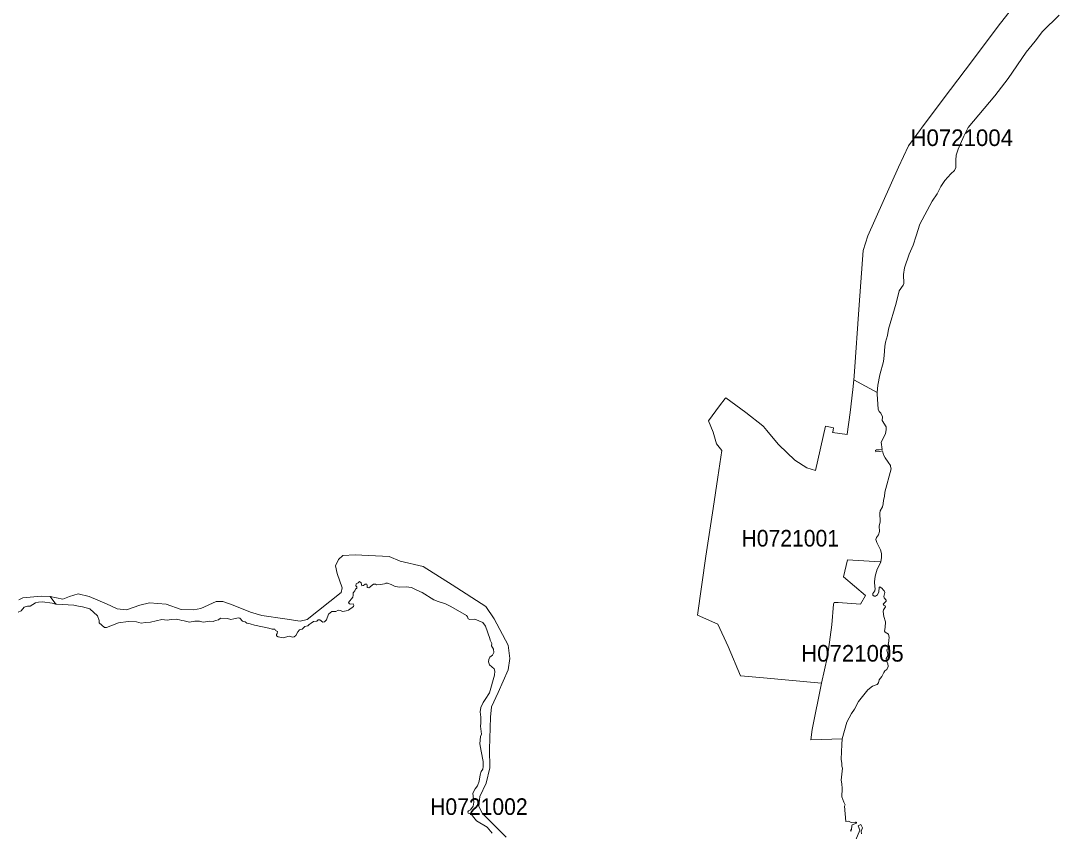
# Model space of a CAD drawing. Extents: x 369010 to 739155, y 6377141 to 6616555.
# Drawn here: x 392165 to 398410, y 6446383 to 6451258 of the extents above; entities that cross this region are included whole.
import ezdxf
from ezdxf.enums import TextEntityAlignment as Align

# ---------------------------------------------------------------- set-up
doc = ezdxf.new("R2010")
doc.units = 0
doc.header["$LTSCALE"] = 40
doc.layers.add('1', color=7, linetype='Continuous', lineweight=13)
doc.layers.add('2', color=7, linetype='Continuous')

msp = doc.modelspace()

# ---------------------------------------------------------------- linework, layer by layer
at = {"layer": '1'}
for points in [[(396819.68, 6448614.39), (396892.67, 6448568.54), (396944.8, 6448552.65), (397004.55, 6448819.28), (397023.58, 6448815.47), (397052.05, 6448809.68), (397047.91, 6448783.03), (397047.58, 6448781.54), (397135.29, 6448770.13), (397135.46, 6448770.62), (397153.5, 6448901.37), (397168.73, 6449040.23), (397175.18, 6449098.98), (397177.66, 6449120.66), (397206.3, 6449550.31), (397231.45, 6449876.02), (397258.93, 6449963.91), (397443.46, 6450377.33), (397504.2, 6450505.27), (397604, 6450641.81), (397755.27, 6450843.72), (397888.17, 6451018.99), (398042.75, 6451224.71), (398158.61, 6451373.17)], [(398158.61, 6451373.17), (398042.75, 6451224.71), (397888.17, 6451018.99), (397755.27, 6450843.72), (397604, 6450641.81), (397504.2, 6450505.27), (397443.46, 6450377.33), (397258.93, 6449963.91), (397231.45, 6449876.02), (397206.3, 6449550.31), (397177.66, 6449120.66), (397175.18, 6449098.98), (397175.68, 6449098.65), (397316.02, 6449022.35), (397319.33, 6449065.38), (397331.09, 6449128.28), (397352.6, 6449207.88), (397357.73, 6449244.96), (397361.37, 6449298.58), (397366.01, 6449325.39), (397377.26, 6449364.78), (397384.21, 6449402.35), (397429.73, 6449558.92), (397447.93, 6449633.23), (397471.1, 6449666.99), (397474.74, 6449678.25), (397473.75, 6449731.21), (397479.05, 6449771.92), (397506.85, 6449854.84), (397531.51, 6449908.79), (397550.38, 6449964.73), (397570.9, 6450034.41), (397646.7, 6450173.43), (397675.33, 6450217.46), (397699, 6450261.65), (397722.83, 6450297.07), (397759.24, 6450338.11), (397781.09, 6450358.3), (397788.04, 6450375.51), (397787.38, 6450418.54), (397789.7, 6450449.16), (397802.28, 6450485.24), (397836.7, 6450564.02), (397863.51, 6450615), (398022.06, 6450807.15), (398102.83, 6450911.25), (398211.24, 6451069.97), (398265.52, 6451135.18), (398309.88, 6451193.1), (398410.17, 6451291.25)], [(397157.14, 6446382.23), (397158.63, 6446384.88), (397154, 6446390.18), (397160.62, 6446394.48), (397162.93, 6446415.17), (397164.09, 6446421.95), (397191.9, 6446432.88), (397190.9, 6446437.68), (397186.43, 6446436.85), (397184.45, 6446437.51), (397158.63, 6446436.35), (397142.91, 6446443.3), (397126.52, 6446441.48), (397119.41, 6446533.5), (397123.05, 6446542.77), (397113.94, 6446559.16), (397103.35, 6446589.94), (397105.01, 6446641.41), (397102.69, 6446668.22), (397098.72, 6446691.56), (397106.99, 6446762.56), (397103.68, 6446775.64), (397103.68, 6446790.7), (397099.71, 6446817.84), (397103.35, 6446905.39), (397104.18, 6446939.15), (396915.34, 6446932.37), (396924.44, 6446994.76), (396979.72, 6447274.13), (396609.82, 6447307.07), (396492.64, 6447317.33), (396419.32, 6447493.92), (396356.6, 6447628.64), (396234.46, 6447682.1), (396285.6, 6448037.27), (396328.3, 6448325.25), (396356.6, 6448513.59), (396380.93, 6448673.97), (396348.49, 6448712.7), (396329.12, 6448784.03), (396301.65, 6448851.88), (396366.53, 6448941.26), (396401.12, 6448985.45), (396404.43, 6448989.42), (396526.07, 6448902.03), (396627.03, 6448821.93), (396627.2, 6448821.76), (396628.85, 6448820.44), (396629.35, 6448820.11), (396631.5, 6448818.29), (396651.69, 6448794.12), (396651.86, 6448793.96), (396720.54, 6448711.87), (396720.54, 6448711.87), (396724.84, 6448706.74), (396819.68, 6448614.39)], [(392153.79, 6447775.28), (392177.79, 6447786.37), (392286.85, 6447797.46), (392341.47, 6447794.81), (392418.26, 6447779.09), (392456.99, 6447795.64), (392510.62, 6447810.53), (392577.15, 6447795.64), (392680.75, 6447751.28), (392743.65, 6447721.66), (392800.91, 6447716.03), (392880.52, 6447743.83), (392938.77, 6447756.74), (393038.57, 6447749.46), (393129.27, 6447718.02), (393203.25, 6447716.03), (393247.61, 6447723.48), (393339.96, 6447764.19), (393380.67, 6447766.01), (393441.74, 6447743.83), (393547.17, 6447701.3), (393615.52, 6447680.94), (393752.39, 6447660.59), (393845.57, 6447647.68), (393888.11, 6447656.95), (394091.51, 6447819.8), (394097.14, 6447847.44), (394067.51, 6447932.67), (394058.24, 6447980.67), (394074.96, 6448017.74), (394100.78, 6448041.74), (394176.58, 6448045.38), (394380.31, 6448035.62), (394446.68, 6448007.15), (394585.54, 6447975.71), (394758.99, 6447865.15), (394961.07, 6447735.73), (395011.55, 6447659.92), (395096.62, 6447502.03), (395106.21, 6447423.09), (395096.62, 6447353.58), (395036.7, 6447217.86), (394995.66, 6447132.63), (394989.37, 6447069.41), (394983.08, 6446876.92), (394986.22, 6446765.04), (394964.21, 6446673.52), (394926.31, 6446591.43), (394920.02, 6446531.52), (394942.03, 6446490.31), (395039.85, 6446392.49), (395084.04, 6446348.31)], [(394176.58, 6448045.38), (394100.78, 6448041.74), (394074.96, 6448017.74), (394058.24, 6447980.67), (394067.51, 6447932.67), (394097.14, 6447847.44), (394091.51, 6447819.8), (393888.11, 6447656.95), (393845.57, 6447647.68), (393752.39, 6447660.59), (393615.52, 6447680.94), (393547.17, 6447701.3), (393441.74, 6447743.83), (393380.67, 6447766.01), (393339.96, 6447764.19), (393247.61, 6447723.48), (393203.25, 6447716.03), (393129.27, 6447718.02), (393038.57, 6447749.46), (392938.77, 6447756.74), (392880.52, 6447743.83), (392800.91, 6447716.03), (392743.65, 6447721.66), (392680.75, 6447751.28), (392577.15, 6447795.64), (392510.62, 6447810.53), (392456.99, 6447795.64), (392418.26, 6447779.09), (392341.47, 6447794.81), (392375.73, 6447749.63), (392381.19, 6447748.14), (392483.8, 6447742.84), (392512.11, 6447736.72), (392536.27, 6447733.57), (392580.62, 6447721), (392626.97, 6447677.96), (392635.57, 6447649.99), (392635.74, 6447636.92), (392668.67, 6447609.11), (392680.09, 6447608.45), (392752.91, 6447636.09), (392810.67, 6447644.37), (392860.16, 6447641.88), (392888.3, 6447634.77), (392915.6, 6447639.07), (392945.89, 6447640.23), (393013.75, 6447656.12), (393045.52, 6447652.64), (393069.19, 6447657.11), (393100.14, 6447658.27), (393120, 6447654.79), (393132.91, 6447650.49), (393147.64, 6447649.66), (393180.08, 6447641.06), (393212.35, 6447647.84), (393239, 6447647.35), (393262.17, 6447640.73), (393301.23, 6447646.02), (393322.58, 6447645.69), (393336.15, 6447651.15), (393353.53, 6447655.12), (393366.77, 6447664.06), (393408.47, 6447662.57), (393428.83, 6447657.61), (393445.71, 6447659.92), (393474.35, 6447667.21), (393482.29, 6447665.39), (393498.18, 6447646.85), (393514.07, 6447642.22), (393523.5, 6447633.94), (393544.85, 6447630.46), (393571.17, 6447623.02), (393657.72, 6447604.48), (393676.92, 6447598.19), (393692.31, 6447598.36), (393697.78, 6447589.75), (393708.7, 6447584.45), (393707.54, 6447572.7), (393702.91, 6447566.58), (393703.57, 6447558.64), (393712.34, 6447552.02), (393743.62, 6447546.39), (393779.87, 6447557.15), (393798.9, 6447551.52), (393808.5, 6447551.68), (393818.59, 6447561.45), (393830.34, 6447582.96), (393840.61, 6447595.21), (393857.49, 6447599.35), (393872.38, 6447614.41), (393891.25, 6447618.22), (393899.86, 6447626.99), (393911.61, 6447633.94), (393925.34, 6447644.2), (393944.87, 6447647.35), (393952.82, 6447654.3), (393964.07, 6447653.97), (393980.95, 6447641.39), (393990.88, 6447643.37), (394002.97, 6447654.63)], [(395084.04, 6446348.31), (395039.85, 6446392.49), (394942.03, 6446490.31), (394920.02, 6446531.52), (394926.31, 6446591.43), (394964.21, 6446673.52), (394986.22, 6446765.04), (394983.08, 6446876.92), (394989.37, 6447069.41), (394995.66, 6447132.63), (395036.7, 6447217.86), (395096.62, 6447353.58), (395106.21, 6447423.09), (395096.62, 6447502.03), (395011.55, 6447659.92), (394961.07, 6447735.73), (394758.99, 6447865.15), (394585.54, 6447975.71), (394446.68, 6448007.15), (394380.31, 6448035.62), (394176.58, 6448045.38)], [(394002.97, 6447654.63), (394015.87, 6447688.39), (394034.91, 6447704.94), (394059.9, 6447705.77), (394073.3, 6447712.39), (394085.72, 6447711.23), (394102.27, 6447705.77), (394122.62, 6447708.09), (394136.36, 6447713.55), (394165.82, 6447735.89), (394168.14, 6447743.67), (394163.5, 6447750.79), (394146.29, 6447750.12), (394139.18, 6447753.6), (394135.7, 6447758.4), (394161.85, 6447791.17), (394164.66, 6447803.42), (394164.66, 6447817.48), (394174.92, 6447829.4), (394178.07, 6447839.99), (394185.35, 6447845.79), (394185.02, 6447853.23), (394180.39, 6447859.85), (394181.05, 6447870.78), (394193.29, 6447878.22), (394202.73, 6447884.51), (394211.33, 6447877.89), (394216.47, 6447859.85), (394226.56, 6447861.84), (394235.66, 6447869.78), (394245.43, 6447869.29), (394248.74, 6447861.51), (394247.58, 6447848.43), (394257.34, 6447847.27), (394287.14, 6447868.46), (394297.73, 6447869.29), (394305.18, 6447865.81), (394330.17, 6447867.3), (394339.6, 6447870.11), (394352.18, 6447871.27), (394359.96, 6447875.08), (394370.22, 6447875.08), (394391.73, 6447867.63), (394416.89, 6447854.72), (394444.7, 6447850.92), (394483.59, 6447852.9), (394515.37, 6447848.93), (394546.31, 6447832.88), (394578.26, 6447819.97), (394648.76, 6447775.94), (394674.25, 6447765.35), (394718.27, 6447752.11), (394751.04, 6447735.56), (394844.72, 6447681.11), (394852.17, 6447672.01), (394854.98, 6447661.41), (394865.57, 6447655.95), (394895.69, 6447659.43), (394943.69, 6447638.74), (394960.57, 6447617.06), (394986.22, 6447542.91), (394987.88, 6447532.82), (394997.64, 6447512.63), (394996.49, 6447499.05), (395007.74, 6447479.03), (395008.9, 6447458.51), (395001.45, 6447442.95), (394986.56, 6447430.04), (394979.94, 6447416.96), (394977.12, 6447402.07), (394983.08, 6447383.37), (395011.05, 6447359.87), (395015.19, 6447345.63), (395014.03, 6447321.3), (394983.08, 6447215.71), (394958.75, 6447175), (394945.35, 6447157.29), (394930.95, 6447127.17), (394928.63, 6447102.51), (394932.1, 6447068.74), (394931.61, 6447034.15), (394928.96, 6447016.11), (394934.75, 6446966.63), (394929.29, 6446952.23), (394926.64, 6446909.36), (394933.59, 6446864.02), (394945.01, 6446801.95), (394945.84, 6446771.83), (394943.86, 6446757.6), (394933.76, 6446742.37), (394927.31, 6446721.85), (394922.01, 6446684.28), (394912.58, 6446656.47), (394897.68, 6446637.61), (394883.45, 6446611.62), (394889.74, 6446558.66), (394886.09, 6446534.33), (394868.55, 6446511.99), (394858.29, 6446507.02), (394853.99, 6446499.41)], [(392150.15, 6447701.96), (392167.36, 6447708.91), (392185.73, 6447730.93), (392204.43, 6447736.88), (392220.49, 6447737.21), (392254.25, 6447756.25), (392272.46, 6447761.05), (392296.12, 6447762.37), (392354.55, 6447755.75), (392375.73, 6447749.63), (392341.47, 6447794.81), (392286.85, 6447797.46), (392177.79, 6447786.37), (392153.79, 6447775.28)], [(394853.99, 6446499.41), (394855.15, 6446491.63), (394868.05, 6446488.82), (394876.5, 6446484.68), (394888.91, 6446466.14), (394906.29, 6446446.12), (394968.85, 6446407.72), (395000.13, 6446371.14)], [(397220.03, 6446368.66), (397218.21, 6446384.05), (397226.65, 6446404.91), (397217.88, 6446424.11), (397201.16, 6446415.67), (397211.92, 6446389.35), (397186.1, 6446332.42)]]:
    msp.add_lwpolyline(points, dxfattribs=at)
for points in [[(397175.18, 6449098.98), (397168.73, 6449040.23), (397153.5, 6448901.37), (397135.46, 6448770.62), (397135.29, 6448770.13), (397047.58, 6448781.54), (397047.91, 6448783.03), (397052.05, 6448809.68), (397023.58, 6448815.47), (397004.55, 6448819.28), (396944.8, 6448552.65), (396892.67, 6448568.54), (396819.68, 6448614.39), (396724.84, 6448706.74), (396720.54, 6448711.87), (396720.54, 6448711.87), (396651.86, 6448793.96), (396651.69, 6448794.12), (396631.5, 6448818.29), (396629.35, 6448820.11), (396628.85, 6448820.44), (396627.2, 6448821.76), (396627.03, 6448821.93), (396526.07, 6448902.03), (396404.43, 6448989.42), (396401.12, 6448985.45), (396366.53, 6448941.26), (396301.65, 6448851.88), (396329.12, 6448784.03), (396348.49, 6448712.7), (396380.93, 6448673.97), (396356.6, 6448513.59), (396328.3, 6448325.25), (396285.6, 6448037.27), (396234.46, 6447682.1), (396356.6, 6447628.64), (396419.32, 6447493.92), (396492.64, 6447317.33), (396609.82, 6447307.07), (396979.72, 6447274.13), (397016.3, 6447434.67), (397022.42, 6447477.37), (397043.44, 6447625.67), (397052.87, 6447748.63), (397056.85, 6447759.72), (397079.85, 6447759.06), (397215.73, 6447748.97), (397244.86, 6447801.43), (397112.95, 6447913.97), (397137.28, 6448016.75), (397334.06, 6448002.85), (397336.88, 6448002.68), (397338.04, 6448004.83), (397341.68, 6448028.67), (397340.85, 6448053.16), (397334.89, 6448075.34), (397312.38, 6448120.19), (397306.92, 6448137.24), (397310.89, 6448149.49), (397322.31, 6448166.53), (397328.77, 6448185.4), (397327.11, 6448218.67), (397333.73, 6448244.48), (397333.9, 6448266.5), (397331.42, 6448275.93), (397330.59, 6448295.79), (397333.07, 6448310.02), (397347.3, 6448334.85), (397351.61, 6448353.39), (397353.26, 6448375.07), (397359.06, 6448396.58), (397361.37, 6448423.73), (397399.11, 6448563.58), (397395.96, 6448576.32), (397394.47, 6448583.77), (397380.74, 6448602.47), (397364.19, 6448629.78), (397352.93, 6448646.33), (397347.8, 6448670.49), (397338.7, 6448669.17), (397331.75, 6448666.52), (397307.25, 6448666.19), (397305.27, 6448673.47), (397310.56, 6448677.44), (397327.11, 6448676.45), (397344.99, 6448679.76), (397339.36, 6448723.45), (397364.68, 6448772.94), (397369.65, 6448800.41), (397368.65, 6448816.3), (397345.32, 6448853.7), (397347.47, 6448876.54), (397336.71, 6448898.39), (397328.11, 6448907), (397320.49, 6448921.89), (397315.36, 6449013.09), (397316.02, 6449022.35), (397175.68, 6449098.65)], [(397112.95, 6447913.97), (397244.86, 6447801.43), (397215.73, 6447748.97), (397079.85, 6447759.06), (397056.85, 6447759.72), (397052.87, 6447748.63), (397043.44, 6447625.67), (397022.42, 6447477.37), (397016.3, 6447434.67), (396979.72, 6447274.13), (396924.44, 6446994.76), (396915.34, 6446932.37), (397104.18, 6446939.15), (397118.08, 6446990.13), (397133.31, 6447039.62), (397160.29, 6447092.25), (397178.49, 6447118.56), (397203.81, 6447162.92), (397258.26, 6447233.75), (397287.23, 6447256.92), (397314.37, 6447265.2), (397323.97, 6447276.29), (397326.78, 6447294.49), (397343.66, 6447313.86), (397350.78, 6447330.9), (397356.24, 6447337.52), (397360.71, 6447348.11), (397373.62, 6447356.56), (397381.23, 6447373.6), (397380.07, 6447392.47), (397372.13, 6447407.2), (397368.99, 6447421.76), (397378.42, 6447438.81), (397380.07, 6447451.06), (397372.63, 6447472.41), (397376.1, 6447478.53), (397388.85, 6447484.99), (397390, 6447494.09), (397380.9, 6447505.84), (397386.03, 6447526.86), (397385.2, 6447532.82), (397388.02, 6447548.87), (397383.55, 6447569.06), (397363.36, 6447580.48), (397359.88, 6447587.6), (397363.36, 6447608.12), (397365.51, 6447642.55), (397355.91, 6447674.65), (397350.45, 6447704.28), (397352.77, 6447715.2), (397366.17, 6447732.75), (397363.36, 6447739.37), (397354.42, 6447743.67), (397351.94, 6447749.63), (397368.65, 6447767.01), (397370.14, 6447773.29), (397356.74, 6447787.53), (397356.24, 6447794.81), (397360.71, 6447819.97), (397357.9, 6447830.23), (397351.11, 6447835.03), (397345.98, 6447842.97), (397331.75, 6447852.41), (397326.29, 6447849.76), (397325.79, 6447823.61), (397316.36, 6447804.91), (397306.09, 6447797.79), (397296.33, 6447797.95), (397290.04, 6447803.42), (397289.21, 6447813.18), (397301.79, 6447829.4), (397303.28, 6447842.97), (397301.29, 6447853.23), (397299.8, 6447884.35), (397302.95, 6447918.11), (397315.2, 6447959.82), (397336.88, 6448002.68), (397334.06, 6448002.85), (397137.28, 6448016.75)]]:
    msp.add_lwpolyline(points, close=True, dxfattribs=at)

# ---------------------------------------------------------------- texts
at = {"layer": '2'}
for s, p in [('H0721004', (397823.8, 6450504.55)), ('H0721005', (397166.17, 6447403.61))]:
    msp.add_text(s, height=100, dxfattribs=at).set_placement(p, align=Align.CENTER)
at = {"layer": '2', "width": 0.95}
for s, p in [('H0721001', (396792.66, 6448095.7)), ('H0721002', (394920.02, 6446481.52))]:
    msp.add_text(s, height=100, dxfattribs=at).set_placement(p, align=Align.CENTER)

doc.saveas('drawing.dxf')
